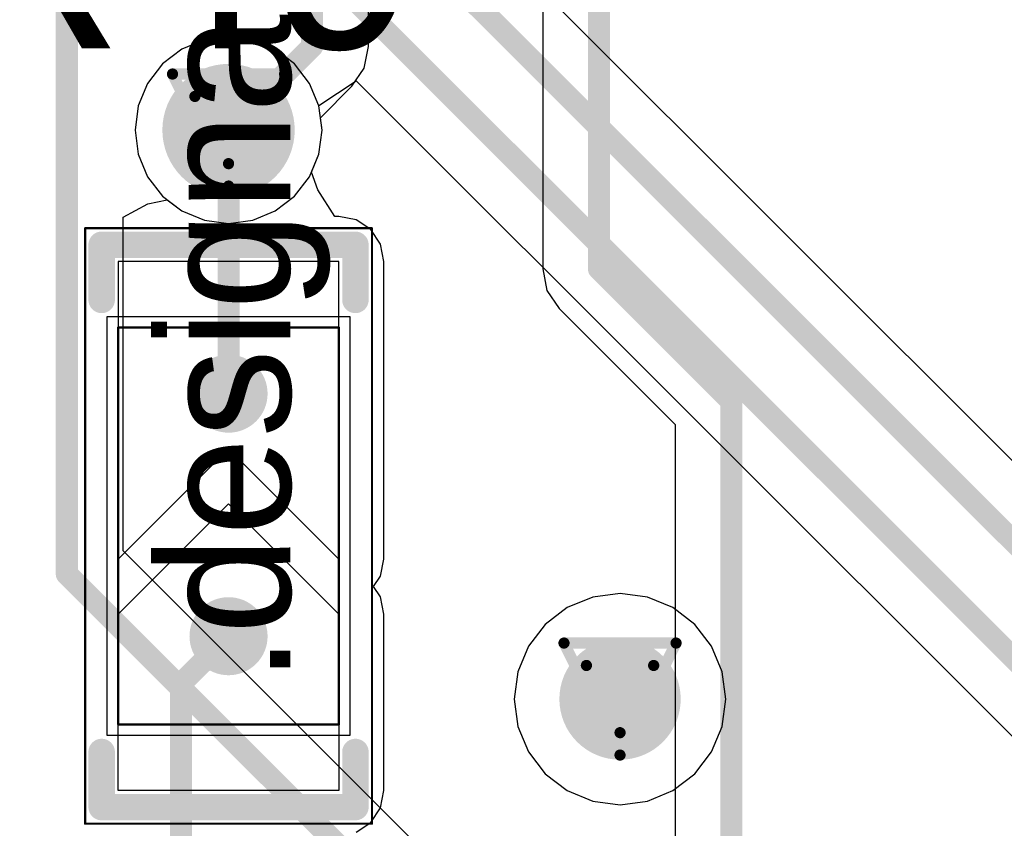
# Model space of a CAD drawing. Header units: millimetres. Extents: x 138 to 555, y 26 to 334.
# Tile 402 of 656: x 247.7 to 252.16, y 268.07 to 271.74. Entities that reach past the tile are written whole.
import ezdxf

# ---------------------------------------------------------------- set-up
doc = ezdxf.new("R2010")
doc.units = ezdxf.units.MM
for name, color, linetype in [('BottomLayer', 5, 'Continuous'), ('DrillDrawing', 1, 'Continuous'), ('Mechanical20', 56, 'Continuous'), ('Mechanical27', 56, 'Continuous'), ('MidLayer1', 16, 'Continuous'), ('MidLayer2', 76, 'Continuous'), ('MidLayer3', 90, 'Continuous'), ('MidLayer4', 156, 'Continuous'), ('MultiLayer', 9, 'Continuous'), ('TopLayer', 1, 'Continuous'), ('TopOverlay', 2, 'Continuous'), ('TopPaste', 8, 'Continuous'), ('TopSolder', 216, 'Continuous'), ('ViaHoleLayer', 16, 'Continuous')]:
    doc.layers.add(name, color=color, linetype=linetype)

# ---------------------------------------------------------------- blocks, each defined once
blk = doc.blocks.new('SOLDER_BRIDGE_R0603_0R_591')
at = {"layer": 'Mechanical20', "const_width": 0.01}
for points in [[(-1.35, 0.65), (-0.2, 0.65)], [(-1.35, 0.65), (-1.35, -0.65)], [(-0.2, 0.65), (1.35, 0.65)], [(1.35, 0.65), (1.35, -0.65)], [(-1.35, -0.65), (1.35, -0.65)]]:
    blk.add_lwpolyline(points, dxfattribs=at)
at = {"layer": 'Mechanical20', "const_width": 0.005}
for points in [[(-1.3525, 0.65, 1), (-1.3475, 0.65, 1)], [(-1.3525, 0.65, 1), (-1.3475, 0.65, 1)], [(-0.2025, 0.65, 1), (-0.1975, 0.65, 1)], [(-0.2025, 0.65, 1), (-0.1975, 0.65, 1)], [(1.3475, 0.65, 1), (1.3525, 0.65, 1)], [(1.3475, 0.65, 1), (1.3525, 0.65, 1)], [(-1.3525, -0.65, 1), (-1.3475, -0.65, 1)], [(-1.3525, -0.65, 1), (-1.3475, -0.65, 1)], [(1.3475, -0.65, 1), (1.3525, -0.65, 1)], [(1.3475, -0.65, 1), (1.3525, -0.65, 1)]]:
    blk.add_lwpolyline(points, format="xyb", close=True, dxfattribs=at)
at = {"layer": 'Mechanical27', "const_width": 0.01}
for points in [[(-0.9, 0.5), (-0.9, -0.5)], [(-0.9, 0.5), (0.9, 0.5)], [(0.9, 0.5), (0.9, -0.5)], [(-0.9, -0.5), (0.9, -0.5)]]:
    blk.add_lwpolyline(points, dxfattribs=at)
at = {"layer": 'Mechanical27', "const_width": 0.005}
for points in [[(-0.9025, 0.5, 1), (-0.8975, 0.5, 1)], [(-0.9025, 0.5, 1), (-0.8975, 0.5, 1)], [(0.8975, 0.5, 1), (0.9025, 0.5, 1)], [(0.8975, 0.5, 1), (0.9025, 0.5, 1)], [(-0.9025, -0.5, 1), (-0.8975, -0.5, 1)], [(-0.9025, -0.5, 1), (-0.8975, -0.5, 1)], [(0.8975, -0.5, 1), (0.9025, -0.5, 1)], [(0.8975, -0.5, 1), (0.9025, -0.5, 1)]]:
    blk.add_lwpolyline(points, format="xyb", close=True, dxfattribs=at)
at = {"layer": 'TopLayer'}
for p, q in [((-1.2, -0.5), (-1.2, 0.5)), ((-1.2, 0.5), (-0.4, 0.5)), ((-0.4, 0.5), (0.1, 0)), ((-0.15, 0.5), (-0.15, 0.5)), ((-0.15, 0.5), (0.35, 0)), ((1.2, 0.5), (-0.15, 0.5)), ((1.2, -0.5), (1.2, 0.5)), ((0.1, 0), (-0.4, -0.5)), ((0.35, 0), (-0.15, -0.5)), ((-1.2, -0.5), (-1.2, -0.5)), ((-0.4, -0.5), (-1.2, -0.5)), ((-0.15, -0.5), (1.2, -0.5))]:
    blk.add_line(p, q, dxfattribs=at)
at = {"layer": 'TopLayer', "const_width": 0.127}
for points in [[(-0.5635, 0, 1), (-0.4365, 0, 1)], [(0.5365, 0, 1), (0.6635, 0, 1)]]:
    blk.add_lwpolyline(points, format="xyb", close=True, dxfattribs=at)
at = {"layer": 'TopOverlay', "const_width": 0.12}
for points in [[(-1.275, 0.575), (-1.025, 0.575)], [(-1.275, 0.575), (-1.275, 0.175)], [(1.025, 0.575), (1.275, 0.575)], [(1.275, 0.575), (1.275, -0.575)], [(-1.275, 0.175), (-1.275, -0.575)], [(-1.275, -0.575), (-1.025, -0.575)], [(1.025, -0.575), (1.275, -0.575)]]:
    blk.add_lwpolyline(points, dxfattribs=at)
at = {"layer": 'TopOverlay', "const_width": 0.06}
for points in [[(-1.305, 0.575, 1), (-1.245, 0.575, 1)], [(-1.305, 0.575, 1), (-1.245, 0.575, 1)], [(-1.055, 0.575, 1), (-0.995, 0.575, 1)], [(0.995, 0.575, 1), (1.055, 0.575, 1)], [(1.245, 0.575, 1), (1.305, 0.575, 1)], [(1.245, 0.575, 1), (1.305, 0.575, 1)], [(-1.305, 0.175, 1), (-1.245, 0.175, 1)], [(-1.305, 0.175, 1), (-1.245, 0.175, 1)], [(-1.305, -0.575, 1), (-1.245, -0.575, 1)], [(-1.305, -0.575, 1), (-1.245, -0.575, 1)], [(-1.055, -0.575, 1), (-0.995, -0.575, 1)], [(0.995, -0.575, 1), (1.055, -0.575, 1)], [(1.245, -0.575, 1), (1.305, -0.575, 1)], [(1.245, -0.575, 1), (1.305, -0.575, 1)]]:
    blk.add_lwpolyline(points, format="xyb", close=True, dxfattribs=at)
at = {"layer": 'TopPaste', "const_width": 0.127}
for points in [[(-0.5635, 0, 1), (-0.4365, 0, 1)], [(0.5365, 0, 1), (0.6635, 0, 1)]]:
    blk.add_lwpolyline(points, format="xyb", close=True, dxfattribs=at)
at = {"layer": 'TopSolder'}
for p, q in [((-0.95, 0.55), (-0.95, 0.55)), ((-0.95, 0.55), (0.95, 0.55)), ((-0.95, -0.55), (-0.95, 0.55)), ((0.95, 0.55), (0.95, -0.55)), ((0.95, -0.55), (-0.95, -0.55))]:
    blk.add_line(p, q, dxfattribs=at)
at = {"layer": 'TopSolder', "const_width": 0.177}
for points in [[(-0.5885, 0, 1), (-0.4115, 0, 1)], [(0.5115, 0, 1), (0.6885, 0, 1)]]:
    blk.add_lwpolyline(points, format="xyb", close=True, dxfattribs=at)

msp = doc.modelspace()

# ---------------------------------------------------------------- linework, layer by layer
at = {"layer": 'BottomLayer'}
for p, q in [((249.2754, 271.6155), (249.2754, 275.0307)), ((250.0656, 274.0727), (250.0656, 270.6074)), ((249.2559, 271.5179), (249.2754, 271.6155)), ((249.2007, 271.4352), (249.2559, 271.5179)), ((249.0581, 271.2926), (249.2007, 271.4352)), ((249.0654, 271.2368), (249.0581, 271.2926)), ((249.051, 271.1272), (249.0654, 271.2368)), ((249.0087, 271.025), (249.051, 271.1272)), ((248.9414, 270.9373), (249.0087, 271.025)), ((248.2757, 270.9016), (248.3637, 270.9208)), ((248.3637, 270.9208), (248.43, 270.87)), ((248.8536, 270.87), (248.9414, 270.9373)), ((248.1637, 270.8415), (248.2757, 270.9016)), ((248.43, 270.87), (248.5322, 270.8276)), ((248.7514, 270.8276), (248.8536, 270.87)), ((248.1637, 269.329), (248.1637, 270.8415)), ((248.5322, 270.8276), (248.6418, 270.8132)), ((248.6418, 270.8132), (248.7514, 270.8276)), ((250.0656, 270.6074), (250.085, 270.5098)), ((250.085, 270.5098), (250.1402, 270.4272)), ((250.1402, 270.4272), (250.6656, 269.9018)), ((250.6656, 269.9018), (250.6656, 267.613)), ((249.6944, 267.7984), (248.1637, 269.329))]:
    msp.add_line(p, q, dxfattribs=at)
at = {"layer": 'BottomLayer', "const_width": 0.1}
for points in [[(247.9088, 269.2235), (247.9088, 275.8516)], [(249.0205, 271.6155), (249.0205, 275.7074)], [(250.3205, 270.6074), (250.3205, 274.5074)], [(248.6418, 271.2368), (249.0205, 271.6155)], [(250.3205, 270.6074), (250.9205, 270.0074)], [(250.9205, 267.5074), (250.9205, 270.0074)], [(247.9088, 269.2235), (249.7502, 267.3821)]]:
    msp.add_lwpolyline(points, dxfattribs=at)
at = {"layer": 'BottomLayer'}
for points, const_width in [([(248.9955, 271.6155, 1), (249.0455, 271.6155, 1)], 0.05), ([(248.9955, 271.6155, 1), (249.0455, 271.6155, 1)], 0.05), ([(248.4918, 271.2368, 1), (248.7918, 271.2368, 1)], 0.3), ([(248.6168, 271.2368, 1), (248.6668, 271.2368, 1)], 0.05), ([(250.2955, 270.6074, 1), (250.3455, 270.6074, 1)], 0.05), ([(250.2955, 270.6074, 1), (250.3455, 270.6074, 1)], 0.05), ([(250.8955, 270.0074, 1), (250.9455, 270.0074, 1)], 0.05), ([(250.8955, 270.0074, 1), (250.9455, 270.0074, 1)], 0.05), ([(247.8838, 269.2235, 1), (247.9338, 269.2235, 1)], 0.05), ([(247.8838, 269.2235, 1), (247.9338, 269.2235, 1)], 0.05), ([(250.2786, 268.6563, 1), (250.5536, 268.6563, 1)], 0.275)]:
    msp.add_lwpolyline(points, format="xyb", close=True, dxfattribs=dict(at, const_width=const_width))
at = {"layer": 'DrillDrawing', "const_width": 0.0508}
for points in [[(248.3878, 271.4908), (248.8958, 271.4908)], [(248.3878, 271.4908), (248.6418, 270.9828)], [(248.6418, 270.9828), (248.8958, 271.4908)], [(248.4894, 271.3892), (248.7942, 271.3892)], [(248.4894, 271.3892), (248.6418, 271.0844)], [(248.6418, 271.0844), (248.7942, 271.3892)], [(250.1621, 268.9103), (250.6701, 268.9103)], [(250.1621, 268.9103), (250.4161, 268.4023)], [(250.4161, 268.4023), (250.6701, 268.9103)], [(250.2637, 268.8087), (250.5685, 268.8087)], [(250.2637, 268.8087), (250.4161, 268.5039)], [(250.4161, 268.5039), (250.5685, 268.8087)]]:
    msp.add_lwpolyline(points, dxfattribs=at)
at = {"layer": 'DrillDrawing', "const_width": 0.0254}
for points in [[(248.3751, 271.4908, 1), (248.4005, 271.4908, 1)], [(248.3751, 271.4908, 1), (248.4005, 271.4908, 1)], [(248.8831, 271.4908, 1), (248.9085, 271.4908, 1)], [(248.8831, 271.4908, 1), (248.9085, 271.4908, 1)], [(248.4767, 271.3892, 1), (248.5021, 271.3892, 1)], [(248.4767, 271.3892, 1), (248.5021, 271.3892, 1)], [(248.7815, 271.3892, 1), (248.8069, 271.3892, 1)], [(248.7815, 271.3892, 1), (248.8069, 271.3892, 1)], [(248.6291, 271.0844, 1), (248.6545, 271.0844, 1)], [(248.6291, 271.0844, 1), (248.6545, 271.0844, 1)], [(248.6291, 270.9828, 1), (248.6545, 270.9828, 1)], [(248.6291, 270.9828, 1), (248.6545, 270.9828, 1)], [(250.1494, 268.9103, 1), (250.1748, 268.9103, 1)], [(250.1494, 268.9103, 1), (250.1748, 268.9103, 1)], [(250.6574, 268.9103, 1), (250.6828, 268.9103, 1)], [(250.6574, 268.9103, 1), (250.6828, 268.9103, 1)], [(250.251, 268.8087, 1), (250.2764, 268.8087, 1)], [(250.251, 268.8087, 1), (250.2764, 268.8087, 1)], [(250.5558, 268.8087, 1), (250.5812, 268.8087, 1)], [(250.5558, 268.8087, 1), (250.5812, 268.8087, 1)], [(250.4034, 268.5039, 1), (250.4288, 268.5039, 1)], [(250.4034, 268.5039, 1), (250.4288, 268.5039, 1)], [(250.4034, 268.4023, 1), (250.4288, 268.4023, 1)], [(250.4034, 268.4023, 1), (250.4288, 268.4023, 1)]]:
    msp.add_lwpolyline(points, format="xyb", close=True, dxfattribs=at)
at = {"layer": 'MidLayer1'}
for p, q in [((248.5322, 271.646), (248.43, 271.6037)), ((248.6418, 271.6604), (248.5322, 271.646)), ((248.7514, 271.646), (248.6418, 271.6604)), ((248.8536, 271.6037), (248.7514, 271.646)), ((248.43, 271.6037), (248.3423, 271.5364)), ((248.9414, 271.5364), (248.8536, 271.6037)), ((248.3423, 271.5364), (248.2749, 271.4486)), ((249.0087, 271.4486), (248.9414, 271.5364)), ((248.2749, 271.4486), (248.2326, 271.3465)), ((249.051, 271.3465), (249.0087, 271.4486)), ((248.2326, 271.3465), (248.2182, 271.2368)), ((249.0654, 271.2368), (249.051, 271.3465)), ((248.2182, 271.2368), (248.2326, 271.1272)), ((249.051, 271.1272), (249.0654, 271.2368)), ((248.2326, 271.1272), (248.2749, 271.025)), ((249.0087, 271.025), (249.051, 271.1272)), ((248.2749, 271.025), (248.3423, 270.9373)), ((248.9414, 270.9373), (249.0087, 271.025)), ((248.3423, 270.9373), (248.43, 270.87)), ((248.8536, 270.87), (248.9414, 270.9373)), ((248.43, 270.87), (248.5322, 270.8276)), ((248.7514, 270.8276), (248.8536, 270.87)), ((248.5322, 270.8276), (248.6418, 270.8132)), ((248.6418, 270.8132), (248.7514, 270.8276)), ((250.4161, 269.1354), (250.2921, 269.1191)), ((250.5401, 269.1191), (250.4161, 269.1354)), ((250.2921, 269.1191), (250.1766, 269.0712)), ((250.6557, 269.0712), (250.5401, 269.1191)), ((250.1766, 269.0712), (250.0774, 268.9951)), ((250.7549, 268.9951), (250.6557, 269.0712)), ((250.0774, 268.9951), (250.0012, 268.8958)), ((250.831, 268.8958), (250.7549, 268.9951)), ((250.0012, 268.8958), (249.9534, 268.7803)), ((250.8789, 268.7803), (250.831, 268.8958)), ((249.9534, 268.7803), (249.937, 268.6563)), ((250.8952, 268.6563), (250.8789, 268.7803)), ((249.937, 268.6563), (249.9534, 268.5323)), ((250.8789, 268.5323), (250.8952, 268.6563)), ((249.9534, 268.5323), (250.0012, 268.4167)), ((250.831, 268.4167), (250.8789, 268.5323)), ((250.0012, 268.4167), (250.0774, 268.3175)), ((250.7549, 268.3175), (250.831, 268.4167)), ((250.0774, 268.3175), (250.1766, 268.2414)), ((250.6557, 268.2414), (250.7549, 268.3175)), ((250.1766, 268.2414), (250.2921, 268.1935)), ((250.5401, 268.1935), (250.6557, 268.2414)), ((250.2921, 268.1935), (250.4161, 268.1772)), ((250.4161, 268.1772), (250.5401, 268.1935))]:
    msp.add_line(p, q, dxfattribs=at)
for points, const_width in [([(248.4918, 271.2368, 1), (248.7918, 271.2368, 1)], 0.3), ([(250.2786, 268.6563, 1), (250.5536, 268.6563, 1)], 0.275)]:
    msp.add_lwpolyline(points, format="xyb", close=True, dxfattribs=dict(at, const_width=const_width))
at = {"layer": 'MidLayer2'}
for p, q in [((248.5322, 271.646), (248.43, 271.6037)), ((248.6418, 271.6604), (248.5322, 271.646)), ((248.7514, 271.646), (248.6418, 271.6604)), ((248.8536, 271.6037), (248.7514, 271.646)), ((248.43, 271.6037), (248.3423, 271.5364)), ((248.9414, 271.5364), (248.8536, 271.6037)), ((248.3423, 271.5364), (248.2749, 271.4486)), ((249.0087, 271.4486), (248.9414, 271.5364)), ((248.2749, 271.4486), (248.2326, 271.3465)), ((249.051, 271.3465), (249.0087, 271.4486)), ((248.2326, 271.3465), (248.2182, 271.2368)), ((249.0654, 271.2368), (249.051, 271.3465)), ((248.2182, 271.2368), (248.2326, 271.1272)), ((249.051, 271.1272), (249.0654, 271.2368)), ((248.2326, 271.1272), (248.2749, 271.025)), ((249.0087, 271.025), (249.051, 271.1272)), ((248.2749, 271.025), (248.3423, 270.9373)), ((248.9414, 270.9373), (249.0087, 271.025)), ((248.3423, 270.9373), (248.43, 270.87)), ((248.8536, 270.87), (248.9414, 270.9373)), ((248.43, 270.87), (248.5322, 270.8276)), ((248.7514, 270.8276), (248.8536, 270.87)), ((248.5322, 270.8276), (248.6418, 270.8132)), ((248.6418, 270.8132), (248.7514, 270.8276))]:
    msp.add_line(p, q, dxfattribs=at)
for points, const_width in [([(248.4918, 271.2368, 1), (248.7918, 271.2368, 1)], 0.3), ([(250.2786, 268.6563, 1), (250.5536, 268.6563, 1)], 0.275)]:
    msp.add_lwpolyline(points, format="xyb", close=True, dxfattribs=dict(at, const_width=const_width))
at = {"layer": 'MidLayer3'}
for p, q in [((248.5322, 271.646), (248.43, 271.6037)), ((248.6418, 271.6604), (248.5322, 271.646)), ((248.7514, 271.646), (248.6418, 271.6604)), ((248.8536, 271.6037), (248.7514, 271.646)), ((248.43, 271.6037), (248.3423, 271.5364)), ((248.9414, 271.5364), (248.8536, 271.6037)), ((248.3423, 271.5364), (248.2749, 271.4486)), ((249.0087, 271.4486), (248.9414, 271.5364)), ((248.2749, 271.4486), (248.2326, 271.3465)), ((249.051, 271.3465), (249.0087, 271.4486)), ((248.2326, 271.3465), (248.2182, 271.2368)), ((249.0654, 271.2368), (249.051, 271.3465)), ((248.2182, 271.2368), (248.2326, 271.1272)), ((249.051, 271.1272), (249.0654, 271.2368)), ((248.2326, 271.1272), (248.2749, 271.025)), ((249.0087, 271.025), (249.051, 271.1272)), ((248.2749, 271.025), (248.3423, 270.9373)), ((248.9414, 270.9373), (249.0087, 271.025)), ((248.3423, 270.9373), (248.43, 270.87)), ((248.8536, 270.87), (248.9414, 270.9373)), ((248.43, 270.87), (248.5322, 270.8276)), ((248.7514, 270.8276), (248.8536, 270.87)), ((248.5322, 270.8276), (248.6418, 270.8132)), ((248.6418, 270.8132), (248.7514, 270.8276))]:
    msp.add_line(p, q, dxfattribs=at)
for points, const_width in [([(248.4918, 271.2368, 1), (248.7918, 271.2368, 1)], 0.3), ([(250.2786, 268.6563, 1), (250.5536, 268.6563, 1)], 0.275)]:
    msp.add_lwpolyline(points, format="xyb", close=True, dxfattribs=dict(at, const_width=const_width))
at = {"layer": 'MidLayer4'}
for p, q in [((248.5322, 271.646), (248.43, 271.6037)), ((248.6418, 271.6604), (248.5322, 271.646)), ((248.7514, 271.646), (248.6418, 271.6604)), ((248.8536, 271.6037), (248.7514, 271.646)), ((248.43, 271.6037), (248.3423, 271.5364)), ((248.9414, 271.5364), (248.8536, 271.6037)), ((248.3423, 271.5364), (248.2749, 271.4486)), ((249.0087, 271.4486), (248.9414, 271.5364)), ((248.2749, 271.4486), (248.2326, 271.3465)), ((249.051, 271.3465), (249.0087, 271.4486)), ((248.2326, 271.3465), (248.2182, 271.2368)), ((249.0654, 271.2368), (249.051, 271.3465)), ((248.2182, 271.2368), (248.2326, 271.1272)), ((249.051, 271.1272), (249.0654, 271.2368)), ((248.2326, 271.1272), (248.2749, 271.025)), ((249.0087, 271.025), (249.051, 271.1272)), ((248.2749, 271.025), (248.3423, 270.9373)), ((248.9414, 270.9373), (249.0087, 271.025)), ((248.3423, 270.9373), (248.43, 270.87)), ((248.8536, 270.87), (248.9414, 270.9373)), ((248.43, 270.87), (248.5322, 270.8276)), ((248.7514, 270.8276), (248.8536, 270.87)), ((248.5322, 270.8276), (248.6418, 270.8132)), ((248.6418, 270.8132), (248.7514, 270.8276)), ((250.4161, 269.1354), (250.2921, 269.1191)), ((250.5401, 269.1191), (250.4161, 269.1354)), ((250.2921, 269.1191), (250.1766, 269.0712)), ((250.6557, 269.0712), (250.5401, 269.1191)), ((250.1766, 269.0712), (250.0774, 268.9951)), ((250.7549, 268.9951), (250.6557, 269.0712)), ((250.0774, 268.9951), (250.0012, 268.8958)), ((250.831, 268.8958), (250.7549, 268.9951)), ((250.0012, 268.8958), (249.9534, 268.7803)), ((250.8789, 268.7803), (250.831, 268.8958)), ((249.9534, 268.7803), (249.937, 268.6563)), ((250.8952, 268.6563), (250.8789, 268.7803)), ((249.937, 268.6563), (249.9534, 268.5323)), ((250.8789, 268.5323), (250.8952, 268.6563)), ((249.9534, 268.5323), (250.0012, 268.4167)), ((250.831, 268.4167), (250.8789, 268.5323)), ((250.0012, 268.4167), (250.0774, 268.3175)), ((250.7549, 268.3175), (250.831, 268.4167)), ((250.0774, 268.3175), (250.1766, 268.2414)), ((250.6557, 268.2414), (250.7549, 268.3175)), ((250.1766, 268.2414), (250.2921, 268.1935)), ((250.5401, 268.1935), (250.6557, 268.2414)), ((250.2921, 268.1935), (250.4161, 268.1772)), ((250.4161, 268.1772), (250.5401, 268.1935))]:
    msp.add_line(p, q, dxfattribs=at)
for points, const_width in [([(248.4918, 271.2368, 1), (248.7918, 271.2368, 1)], 0.3), ([(250.2786, 268.6563, 1), (250.5536, 268.6563, 1)], 0.275)]:
    msp.add_lwpolyline(points, format="xyb", close=True, dxfattribs=dict(at, const_width=const_width))
at = {"layer": 'MultiLayer'}
for points, const_width in [([(248.4918, 271.2368, 1), (248.7918, 271.2368, 1)], 0.3), ([(250.2786, 268.6563, 1), (250.5536, 268.6563, 1)], 0.275)]:
    msp.add_lwpolyline(points, format="xyb", close=True, dxfattribs=dict(at, const_width=const_width))
at = {"layer": 'TopLayer'}
for p, q in [((253.8854, 268.045), (249.0032, 272.9272)), ((249.0506, 271.3474), (249.2201, 271.4607)), ((249.2201, 271.4607), (252.9216, 267.7592)), ((249.051, 271.3465), (249.0506, 271.3474)), ((249.0654, 271.2368), (249.051, 271.3465)), ((249.051, 271.1272), (249.0654, 271.2368)), ((249.0171, 271.0453), (249.051, 271.1272)), ((249.046, 270.9663), (249.0171, 271.0453)), ((249.1229, 270.8453), (249.046, 270.9663)), ((249.1418, 270.8453), (249.1229, 270.8453)), ((249.2198, 270.8298), (249.1418, 270.8453)), ((249.286, 270.7856), (249.2198, 270.8298)), ((249.3302, 270.7194), (249.286, 270.7856)), ((249.3457, 270.6414), (249.3302, 270.7194)), ((249.3457, 269.2914), (249.3457, 270.6414)), ((249.3302, 269.2133), (249.3457, 269.2914)), ((249.2988, 269.1664), (249.3302, 269.2133)), ((249.3302, 269.1194), (249.2988, 269.1664)), ((249.3457, 269.0414), (249.3302, 269.1194)), ((249.3457, 268.2414), (249.3457, 269.0414)), ((249.3457, 269.0414), (249.3457, 269.0414)), ((249.3302, 268.1633), (249.3457, 268.2414)), ((249.286, 268.0972), (249.3302, 268.1633)), ((249.2198, 268.053), (249.286, 268.0972))]:
    msp.add_line(p, q, dxfattribs=at)
at = {"layer": 'TopLayer', "const_width": 0.1}
for points in [[(248.5375, 273.0324), (253.7052, 267.8647)], [(248.6818, 272.3596), (253.1765, 267.8648)], [(248.6418, 270.0414), (248.6418, 271.2368)], [(248.4258, 268.7254), (248.6418, 268.9414)], [(248.4258, 216.7159), (248.4258, 268.7254)]]:
    msp.add_lwpolyline(points, dxfattribs=at)
at = {"layer": 'TopLayer'}
for points, const_width in [([(248.4918, 271.2368, 1), (248.7918, 271.2368, 1)], 0.3), ([(248.6168, 271.2368, 1), (248.6668, 271.2368, 1)], 0.05), ([(248.6168, 270.0414, 1), (248.6668, 270.0414, 1)], 0.05), ([(248.6168, 268.9414, 1), (248.6668, 268.9414, 1)], 0.05), ([(250.2786, 268.6563, 1), (250.5536, 268.6563, 1)], 0.275), ([(248.4008, 268.7254, 1), (248.4508, 268.7254, 1)], 0.05), ([(248.4008, 268.7254, 1), (248.4508, 268.7254, 1)], 0.05)]:
    msp.add_lwpolyline(points, format="xyb", close=True, dxfattribs=dict(at, const_width=const_width))
at = {"layer": 'ViaHoleLayer', "const_width": 0.15}
for points in [[(248.5668, 271.2368, 1), (248.7168, 271.2368, 1)], [(250.3411, 268.6563, 1), (250.4911, 268.6563, 1)]]:
    msp.add_lwpolyline(points, format="xyb", close=True, dxfattribs=at)

# ---------------------------------------------------------------- block references
at = {"rotation": 90}
msp.add_blockref('SOLDER_BRIDGE_R0603_0R_591', (248.6418, 269.4414), dxfattribs=at)

# ---------------------------------------------------------------- texts
at = {"layer": 'Mechanical27'}
msp.add_text('.designator', height=0.599999, rotation=90, dxfattribs=at).set_placement((248.9223, 268.7268))
at = {"layer": 'TopOverlay'}
msp.add_text('R49', height=0.9, dxfattribs=at).set_placement((247.2933, 271.6071))

doc.saveas('drawing.dxf')
